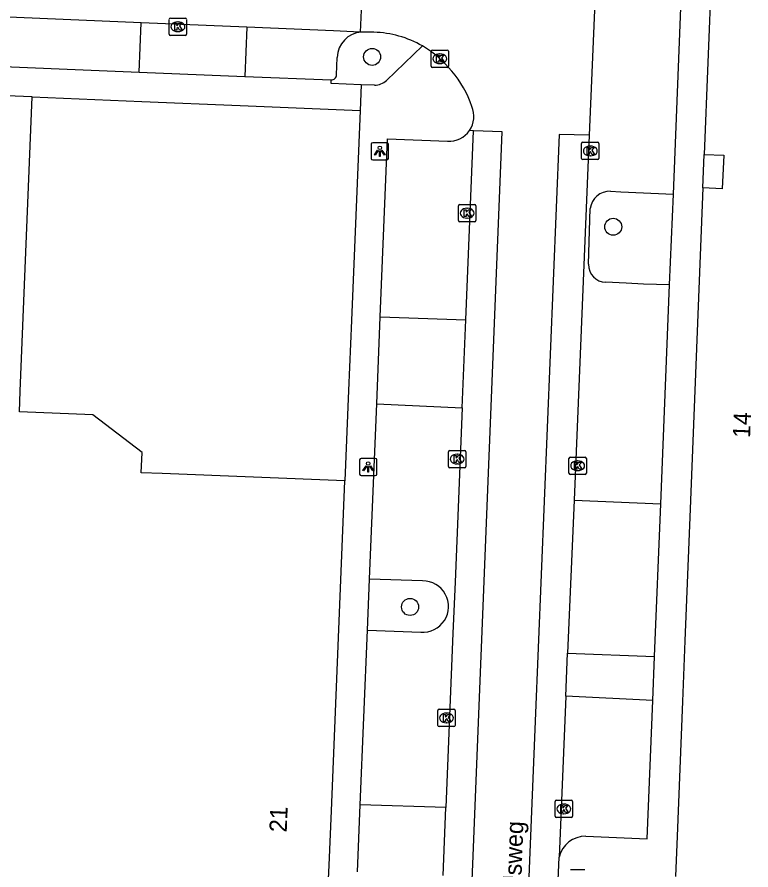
# Model space of a CAD drawing. Extents: x 160732 to 162105, y 387428 to 388479.
# Drawn here: x 161477.7 to 161519.95, y 387627.8 to 387676.9 of the extents above; entities that cross this region are included whole.
import ezdxf

# ---------------------------------------------------------------- set-up
doc = ezdxf.new("R2010")
doc.units = 0
for name, color, linetype in [('IMGEO_Boom', 7, 'Continuous'), ('IMGEO_Kolk', 7, 'Continuous'), ('IMGEO_Lichtpunt', 7, 'Continuous'), ('IMGEO_Openbare_ruimte_label', 7, 'Continuous'), ('IMGEO_Pand', 7, 'Continuous'), ('IMGEO_Pand_nummerreeks', 7, 'Continuous'), ('IMGEO_Parkeervlak_open', 7, 'Continuous'), ('IMGEO_Rijbaan_lokaal_gesloten', 7, 'Continuous'), ('IMGEO_Rijbaan_lokaal_open', 7, 'Continuous'), ('IMGEO_Voetpad_open', 7, 'Continuous')]:
    doc.layers.add(name, color=color, linetype=linetype)

msp = doc.modelspace()

# ---------------------------------------------------------------- linework, layer by layer
at = {"layer": 'IMGEO_Boom'}
for centre in [(161498.136, 387674.607), (161512.017, 387664.828), (161500.321, 387642.941)]:
    msp.add_circle(centre, 0.489, dxfattribs=at)
at = {"layer": 'IMGEO_Kolk'}
for p, q in [((161486.458, 387675.916), (161486.458, 387676.768)), ((161486.533, 387676.842), (161487.385, 387676.842)), ((161486.946, 387676.622), (161486.971, 387676.622)), ((161487.459, 387676.768), (161487.459, 387675.916)), ((161486.969, 387676.062), (161486.944, 387676.062)), ((161487.385, 387675.842), (161486.533, 387675.842)), ((161501.607, 387675.001), (161502.459, 387675.001)), ((161501.532, 387674.075), (161501.532, 387674.927)), ((161502.02, 387674.781), (161502.045, 387674.781)), ((161502.533, 387674.927), (161502.533, 387674.075)), ((161502.459, 387674.001), (161501.607, 387674.001)), ((161502.043, 387674.221), (161502.018, 387674.221)), ((161510.198, 387668.765), (161510.198, 387669.617)), ((161510.273, 387669.691), (161511.125, 387669.691)), ((161511.199, 387669.617), (161511.199, 387668.765)), ((161510.686, 387669.471), (161510.711, 387669.471)), ((161511.125, 387668.691), (161510.273, 387668.691)), ((161510.709, 387668.911), (161510.684, 387668.911)), ((161503.183, 387666.111), (161504.035, 387666.111)), ((161503.108, 387665.185), (161503.108, 387666.037)), ((161503.596, 387665.891), (161503.621, 387665.891)), ((161504.109, 387666.037), (161504.109, 387665.185)), ((161503.619, 387665.331), (161503.594, 387665.331)), ((161504.035, 387665.111), (161503.183, 387665.111)), ((161502.538, 387651.028), (161502.538, 387651.88)), ((161502.613, 387651.954), (161503.465, 387651.954)), ((161503.539, 387651.88), (161503.539, 387651.028)), ((161503.026, 387651.734), (161503.051, 387651.734)), ((161509.471, 387650.644), (161509.471, 387651.496)), ((161509.546, 387651.57), (161510.398, 387651.57)), ((161510.472, 387651.496), (161510.472, 387650.644)), ((161503.465, 387650.954), (161502.613, 387650.954)), ((161503.049, 387651.174), (161503.024, 387651.174)), ((161509.959, 387651.35), (161509.984, 387651.35)), ((161510.398, 387650.57), (161509.546, 387650.57)), ((161509.982, 387650.79), (161509.957, 387650.79)), ((161501.923, 387636.127), (161501.923, 387636.979)), ((161501.998, 387637.053), (161502.85, 387637.053)), ((161502.411, 387636.833), (161502.436, 387636.833)), ((161502.924, 387636.979), (161502.924, 387636.127)), ((161502.434, 387636.273), (161502.409, 387636.273)), ((161502.85, 387636.053), (161501.998, 387636.053)), ((161508.673, 387630.891), (161508.673, 387631.743)), ((161508.748, 387631.817), (161509.6, 387631.817)), ((161509.674, 387631.743), (161509.674, 387630.891)), ((161509.161, 387631.597), (161509.186, 387631.597)), ((161509.6, 387630.817), (161508.748, 387630.817)), ((161509.184, 387631.037), (161509.159, 387631.037))]:
    msp.add_line(p, q, dxfattribs=at)
for points in [[(161486.458, 387675.916), (161486.458, 387676.768)], [(161486.533, 387676.842), (161487.385, 387676.842)], [(161486.779, 387676.542), (161486.902, 387676.542), (161486.902, 387676.391), (161487.032, 387676.542), (161487.196, 387676.542), (161487.05, 387676.391), (161487.203, 387676.142), (161487.051, 387676.142), (161486.966, 387676.306), (161486.902, 387676.239), (161486.902, 387676.142), (161486.779, 387676.142), (161486.779, 387676.542)], [(161487.459, 387676.768), (161487.459, 387675.916)], [(161487.385, 387675.842), (161486.533, 387675.842)], [(161501.607, 387675.001), (161502.459, 387675.001)], [(161501.532, 387674.075), (161501.532, 387674.927)], [(161501.853, 387674.701), (161501.976, 387674.701), (161501.976, 387674.55), (161502.106, 387674.701), (161502.27, 387674.701), (161502.124, 387674.55), (161502.277, 387674.301), (161502.125, 387674.301), (161502.04, 387674.465), (161501.976, 387674.398), (161501.976, 387674.301), (161501.853, 387674.301), (161501.853, 387674.701)], [(161502.533, 387674.927), (161502.533, 387674.075)], [(161502.459, 387674.001), (161501.607, 387674.001)], [(161510.198, 387668.765), (161510.198, 387669.617)], [(161510.273, 387669.691), (161511.125, 387669.691)], [(161511.199, 387669.617), (161511.199, 387668.765)], [(161510.519, 387669.391), (161510.642, 387669.391), (161510.642, 387669.24), (161510.772, 387669.391), (161510.936, 387669.391), (161510.79, 387669.24), (161510.943, 387668.991), (161510.791, 387668.991), (161510.706, 387669.155), (161510.642, 387669.088), (161510.642, 387668.991), (161510.519, 387668.991), (161510.519, 387669.391)], [(161511.125, 387668.691), (161510.273, 387668.691)], [(161503.183, 387666.111), (161504.035, 387666.111)], [(161503.108, 387665.185), (161503.108, 387666.037)], [(161503.429, 387665.811), (161503.552, 387665.811), (161503.552, 387665.66), (161503.682, 387665.811), (161503.846, 387665.811), (161503.7, 387665.66), (161503.853, 387665.411), (161503.701, 387665.411), (161503.616, 387665.575), (161503.552, 387665.508), (161503.552, 387665.411), (161503.429, 387665.411), (161503.429, 387665.811)], [(161504.109, 387666.037), (161504.109, 387665.185)], [(161504.035, 387665.111), (161503.183, 387665.111)], [(161502.538, 387651.028), (161502.538, 387651.88)], [(161502.613, 387651.954), (161503.465, 387651.954)], [(161503.539, 387651.88), (161503.539, 387651.028)], [(161502.859, 387651.654), (161502.982, 387651.654), (161502.982, 387651.503), (161503.112, 387651.654), (161503.276, 387651.654), (161503.13, 387651.503), (161503.283, 387651.254), (161503.131, 387651.254), (161503.046, 387651.418), (161502.982, 387651.351), (161502.982, 387651.254), (161502.859, 387651.254), (161502.859, 387651.654)], [(161509.471, 387650.644), (161509.471, 387651.496)], [(161509.546, 387651.57), (161510.398, 387651.57)], [(161510.472, 387651.496), (161510.472, 387650.644)], [(161503.465, 387650.954), (161502.613, 387650.954)], [(161509.792, 387651.27), (161509.915, 387651.27), (161509.915, 387651.119), (161510.045, 387651.27), (161510.209, 387651.27), (161510.063, 387651.119), (161510.216, 387650.87), (161510.064, 387650.87), (161509.979, 387651.034), (161509.915, 387650.967), (161509.915, 387650.87), (161509.792, 387650.87), (161509.792, 387651.27)], [(161510.398, 387650.57), (161509.546, 387650.57)], [(161501.923, 387636.127), (161501.923, 387636.979)], [(161501.998, 387637.053), (161502.85, 387637.053)], [(161502.244, 387636.753), (161502.367, 387636.753), (161502.367, 387636.602), (161502.497, 387636.753), (161502.661, 387636.753), (161502.515, 387636.602), (161502.668, 387636.353), (161502.516, 387636.353), (161502.431, 387636.517), (161502.367, 387636.45), (161502.367, 387636.353), (161502.244, 387636.353), (161502.244, 387636.753)], [(161502.924, 387636.979), (161502.924, 387636.127)], [(161502.85, 387636.053), (161501.998, 387636.053)], [(161508.673, 387630.891), (161508.673, 387631.743)], [(161508.748, 387631.817), (161509.6, 387631.817)], [(161509.674, 387631.743), (161509.674, 387630.891)], [(161508.994, 387631.517), (161509.117, 387631.517), (161509.117, 387631.366), (161509.247, 387631.517), (161509.411, 387631.517), (161509.265, 387631.366), (161509.418, 387631.117), (161509.266, 387631.117), (161509.181, 387631.281), (161509.117, 387631.214), (161509.117, 387631.117), (161508.994, 387631.117), (161508.994, 387631.517)], [(161509.6, 387630.817), (161508.748, 387630.817)]]:
    msp.add_lwpolyline(points, dxfattribs=at)
for centre, start, end in [((161486.535, 387676.766), 91.552, 178.448), ((161486.535, 387676.766), 91.552, 178.448), ((161487.383, 387676.766), 1.552, 88.448), ((161487.383, 387676.766), 1.552, 88.448), ((161486.535, 387675.918), 181.552, 268.448), ((161486.535, 387675.918), 181.552, 268.448), ((161487.383, 387675.918), 271.552, 358.448), ((161487.383, 387675.918), 271.552, 358.448), ((161501.609, 387674.925), 91.552, 178.448), ((161501.609, 387674.925), 91.552, 178.448), ((161502.457, 387674.925), 1.552, 88.448), ((161502.457, 387674.925), 1.552, 88.448), ((161501.609, 387674.077), 181.552, 268.448), ((161501.609, 387674.077), 181.552, 268.448), ((161502.457, 387674.077), 271.552, 358.448), ((161502.457, 387674.077), 271.552, 358.448), ((161510.275, 387669.615), 91.552, 178.448), ((161510.275, 387669.615), 91.552, 178.448), ((161511.123, 387669.615), 1.552, 88.448), ((161511.123, 387669.615), 1.552, 88.448), ((161510.275, 387668.767), 181.552, 268.448), ((161510.275, 387668.767), 181.552, 268.448), ((161511.123, 387668.767), 271.552, 358.448), ((161511.123, 387668.767), 271.552, 358.448), ((161503.185, 387666.035), 91.552, 178.448), ((161503.185, 387666.035), 91.552, 178.448), ((161504.033, 387666.035), 1.552, 88.448), ((161504.033, 387666.035), 1.552, 88.448), ((161503.185, 387665.187), 181.552, 268.448), ((161503.185, 387665.187), 181.552, 268.448), ((161504.033, 387665.187), 271.552, 358.448), ((161504.033, 387665.187), 271.552, 358.448), ((161502.615, 387651.878), 91.552, 178.448), ((161502.615, 387651.878), 91.552, 178.448), ((161503.463, 387651.878), 1.552, 88.448), ((161503.463, 387651.878), 1.552, 88.448), ((161509.548, 387651.494), 91.552, 178.448), ((161509.548, 387651.494), 91.552, 178.448), ((161510.396, 387651.494), 1.552, 88.448), ((161510.396, 387651.494), 1.552, 88.448), ((161502.615, 387651.03), 181.552, 268.448), ((161502.615, 387651.03), 181.552, 268.448), ((161503.463, 387651.03), 271.552, 358.448), ((161503.463, 387651.03), 271.552, 358.448), ((161509.548, 387650.646), 181.552, 268.448), ((161509.548, 387650.646), 181.552, 268.448), ((161510.396, 387650.646), 271.552, 358.448), ((161510.396, 387650.646), 271.552, 358.448), ((161502, 387636.977), 91.552, 178.448), ((161502, 387636.977), 91.552, 178.448), ((161502.848, 387636.977), 1.552, 88.448), ((161502.848, 387636.977), 1.552, 88.448), ((161502, 387636.129), 181.552, 268.448), ((161502, 387636.129), 181.552, 268.448), ((161502.848, 387636.129), 271.552, 358.448), ((161502.848, 387636.129), 271.552, 358.448), ((161508.75, 387631.741), 91.552, 178.448), ((161508.75, 387631.741), 91.552, 178.448), ((161509.598, 387631.741), 1.552, 88.448), ((161509.598, 387631.741), 1.552, 88.448), ((161508.75, 387630.893), 181.552, 268.448), ((161508.75, 387630.893), 181.552, 268.448), ((161509.598, 387630.893), 271.552, 358.448), ((161509.598, 387630.893), 271.552, 358.448)]:
    msp.add_arc(centre, 0.0765, start, end, dxfattribs=at)
for centre, major_axis, ratio, start_param, end_param in [((161486.945, 387676.342), (-0.387, 0.002), 0.722429, 4.712389, 7.853982), ((161486.97, 387676.342), (-0.39, 0.002), 0.717154, 1.570796, 4.712389), ((161502.019, 387674.501), (-0.387, 0.002), 0.722429, 4.712389, 7.853982), ((161502.044, 387674.501), (-0.39, 0.002), 0.717154, 1.570796, 4.712389), ((161510.685, 387669.191), (-0.387, 0.002), 0.722429, 4.712389, 7.853982), ((161510.71, 387669.191), (-0.39, 0.002), 0.717154, 1.570796, 4.712389), ((161503.595, 387665.611), (-0.387, 0.002), 0.722429, 4.712389, 7.853982), ((161503.62, 387665.611), (-0.39, 0.002), 0.717154, 1.570796, 4.712389), ((161503.025, 387651.454), (-0.387, 0.002), 0.722429, 4.712389, 7.853982), ((161503.05, 387651.454), (-0.39, 0.002), 0.717154, 1.570796, 4.712389), ((161509.958, 387651.07), (-0.387, 0.002), 0.722429, 4.712389, 7.853982), ((161509.983, 387651.07), (-0.39, 0.002), 0.717154, 1.570796, 4.712389), ((161502.41, 387636.553), (-0.387, 0.002), 0.722429, 4.712389, 7.853982), ((161502.435, 387636.553), (-0.39, 0.002), 0.717154, 1.570796, 4.712389), ((161509.16, 387631.317), (-0.387, 0.002), 0.722429, 4.712389, 7.853982), ((161509.185, 387631.317), (-0.39, 0.002), 0.717154, 1.570796, 4.712389)]:
    msp.add_ellipse(centre, major_axis=major_axis, ratio=ratio, start_param=start_param, end_param=end_param, dxfattribs=at)
at = {"layer": 'IMGEO_Lichtpunt'}
for p, q in [((161498.082, 387669.573), (161498.082, 387668.766)), ((161498.082, 387669.573), (161498.082, 387668.766)), ((161498.984, 387669.668), (161498.176, 387669.668)), ((161498.984, 387669.668), (161498.176, 387669.668)), ((161499.078, 387668.766), (161499.078, 387669.573)), ((161499.078, 387668.766), (161499.078, 387669.573)), ((161498.176, 387668.672), (161498.984, 387668.672)), ((161498.176, 387668.672), (161498.984, 387668.672)), ((161497.413, 387651.402), (161497.413, 387650.595)), ((161497.413, 387651.402), (161497.413, 387650.595)), ((161498.315, 387651.497), (161497.507, 387651.497)), ((161498.315, 387651.497), (161497.507, 387651.497)), ((161498.409, 387650.595), (161498.409, 387651.402)), ((161498.409, 387650.595), (161498.409, 387651.402)), ((161497.507, 387650.501), (161498.315, 387650.501)), ((161497.507, 387650.501), (161498.315, 387650.501)), ((161510.376, 387627.803), (161509.568, 387627.803)), ((161510.376, 387627.803), (161509.568, 387627.803))]:
    msp.add_line(p, q, dxfattribs=at)
for points in [[(161498.456, 387669.237), (161498.495, 387669.209), (161498.307, 387668.947), (161498.269, 387668.974), (161498.456, 387669.237)], [(161498.558, 387669.189), (161498.605, 387669.189), (161498.605, 387668.867), (161498.558, 387668.867), (161498.558, 387669.189)], [(161498.668, 387669.209), (161498.706, 387669.236), (161498.893, 387668.974), (161498.854, 387668.946), (161498.668, 387669.209)], [(161497.787, 387651.066), (161497.826, 387651.038), (161497.638, 387650.776), (161497.6, 387650.803), (161497.787, 387651.066)], [(161497.889, 387651.018), (161497.936, 387651.018), (161497.936, 387650.696), (161497.889, 387650.696), (161497.889, 387651.018)], [(161497.999, 387651.038), (161498.037, 387651.065), (161498.224, 387650.803), (161498.185, 387650.775), (161497.999, 387651.038)]]:
    msp.add_lwpolyline(points, dxfattribs=at)
for centre in [(161498.581, 387669.371), (161497.912, 387651.2)]:
    msp.add_circle(centre, 0.0994, dxfattribs=at)
for centre, start, end in [((161498.176, 387669.573), 90, 180), ((161498.176, 387669.573), 90, 180), ((161498.984, 387669.573), 0, 90), ((161498.984, 387669.573), 0, 90), ((161498.176, 387668.766), 180, 270), ((161498.176, 387668.766), 180, 270), ((161498.984, 387668.766), 270, 0), ((161498.984, 387668.766), 270, 360), ((161497.507, 387651.402), 90, 180), ((161497.507, 387651.402), 90, 180), ((161498.315, 387651.402), 0, 90), ((161498.315, 387651.402), 0, 90), ((161497.507, 387650.595), 180, 270), ((161497.507, 387650.595), 180, 270), ((161498.315, 387650.595), 270, 0), ((161498.315, 387650.595), 270, 360)]:
    msp.add_arc(centre, 0.0946, start, end, dxfattribs=at)
at = {"layer": 'IMGEO_Pand'}
for points in [[(161517.682, 387679.607), (161517.261, 387668.991)], [(161478.557, 387672.301), (161460.402, 387673.023)], [(161496.573, 387650.2), (161486.042, 387650.617), (161484.843, 387650.665), (161484.89, 387651.834), (161482.063, 387653.998), (161477.836, 387654.166), (161477.884, 387655.365), (161478.557, 387672.301)], [(161517.261, 387668.991), (161518.383, 387668.957), (161518.3, 387667.015), (161517.184, 387667.06)], [(161517.184, 387667.06), (161516.451, 387648.585), (161516.147, 387640.986), (161516.012, 387637.499), (161515.705, 387629.755), (161515.612, 387627.429)], [(161494.989, 387611.609), (161495.45, 387622.843), (161495.633, 387627.278), (161495.666, 387628.08), (161495.794, 387631.213), (161496.573, 387650.2)]]:
    msp.add_lwpolyline(points, dxfattribs=at)
at = {"layer": 'IMGEO_Parkeervlak_open'}
for points in [[(161496.087, 387673.574), (161496.123, 387674.577)], [(161511.859, 387666.869), (161512.458, 387666.842), (161515.48, 387666.705)], [(161510.598, 387662.674), (161510.695, 387665.872)], [(161515.268, 387661.485), (161513.754, 387661.53), (161512.76, 387661.576), (161511.578, 387661.629)], [(161501.04, 387644.443), (161497.989, 387644.543)], [(161497.87, 387641.615), (161500.939, 387641.49)]]:
    msp.add_lwpolyline(points, dxfattribs=at)
for centre, radius, start, end in [((161497.62, 387674.538), 1.497, 93.5517, 178.4922), ((161495.787, 387673.579), 0.3, 267.7548, 359.0367), ((161511.824, 387665.731), 1.138, 88.263, 172.8991), ((161511.617, 387662.647), 1.019, 178.4961, 267.8269), ((161501.056, 387642.964), 1.479, 265.4729, 90.6093)]:
    msp.add_arc(centre, radius, start, end, dxfattribs=at)
at = {"layer": 'IMGEO_Rijbaan_lokaal_gesloten'}
for points in [[(161511.018, 387679.11), (161510.641, 387670.099)], [(161497.523, 387677.72), (161497.447, 387676.036)], [(161497.527, 387676.032), (161497.447, 387676.036)], [(161498.237, 387676.022), (161497.527, 387676.032)], [(161501.558, 387569.484), (161503.68, 387621.927), (161505.633, 387670.284), (161503.976, 387670.359)], [(161503.976, 387670.359), (161503.745, 387670.37)], [(161510.641, 387670.099), (161508.903, 387670.13), (161507.524, 387636.359), (161504.805, 387569.35)]]:
    msp.add_lwpolyline(points, dxfattribs=at)
for centre, radius, start, end in [((161498.09, 387670.126), 5.898, 60.1033, 88.5757), ((161497.685, 387669.642), 6.52, 39.3907, 59.1343), ((161498.273, 387669.89), 5.911, 18.3388, 41.151), ((161502.555, 387671.187), 1.443, 325.5252, 22.9714)]:
    msp.add_arc(centre, radius, start, end, dxfattribs=at)
at = {"layer": 'IMGEO_Rijbaan_lokaal_open'}
for points in [[(161484.844, 387676.576), (161466.42, 387677.361), (161463.252, 387677.507)], [(161490.915, 387676.317), (161484.844, 387676.576)], [(161497.447, 387676.036), (161495.906, 387676.104), (161490.915, 387676.317)], [(161503.531, 387659.475), (161503.976, 387670.359)], [(161510.641, 387670.099), (161509.762, 387649.096)], [(161503.324, 387654.404), (161503.531, 387659.475)], [(161503.324, 387654.404), (161502.914, 387644.363), (161502.794, 387641.437), (161502.384, 387631.394)], [(161509.762, 387649.096), (161509.392, 387640.274)], [(161509.289, 387637.8), (161509.392, 387640.274)], [(161509.289, 387637.8), (161508.901, 387628.539)], [(161502.224, 387627.489), (161502.384, 387631.394)], [(161508.7, 387623.718), (161508.901, 387628.539)]]:
    msp.add_lwpolyline(points, dxfattribs=at)
at = {"layer": 'IMGEO_Voetpad_open'}
for points in [[(161515.48, 387666.705), (161515.975, 387678.913), (161511.018, 387679.11)], [(161463.252, 387677.507), (161463.099, 387674.622), (161484.717, 387673.733)], [(161484.717, 387673.733), (161484.844, 387676.576)], [(161490.915, 387676.317), (161490.801, 387673.483)], [(161501.03, 387675.239), (161498.963, 387673.253)], [(161484.717, 387673.733), (161490.801, 387673.483)], [(161490.801, 387673.483), (161495.775, 387673.279)], [(161497.514, 387673.007), (161495.775, 387673.075), (161495.775, 387673.279)], [(161497.514, 387673.007), (161497.448, 387671.514)], [(161498.281, 387672.977), (161497.514, 387673.007)], [(161478.557, 387672.301), (161484.876, 387672.038), (161490.535, 387671.802), (161497.448, 387671.514)], [(161497.448, 387671.514), (161496.952, 387659.433), (161496.787, 387655.405), (161496.573, 387650.2)], [(161498.607, 387659.65), (161499.025, 387669.88), (161502.48, 387669.747)], [(161517.184, 387667.06), (161517.261, 387668.991)], [(161515.268, 387661.485), (161515.48, 387666.705)], [(161514.757, 387648.881), (161515.268, 387661.485)], [(161498.402, 387654.626), (161498.607, 387659.65)], [(161498.607, 387659.65), (161503.531, 387659.475)], [(161497.989, 387644.543), (161497.99, 387644.562), (161498.402, 387654.626)], [(161498.402, 387654.626), (161503.324, 387654.404)], [(161509.762, 387649.096), (161514.757, 387648.881)], [(161514.401, 387640.081), (161514.757, 387648.881)], [(161497.87, 387641.615), (161497.989, 387644.543)], [(161497.459, 387631.558), (161497.869, 387641.601), (161497.87, 387641.615)], [(161509.392, 387640.274), (161514.401, 387640.081)], [(161514.298, 387637.563), (161514.401, 387640.081)], [(161514.298, 387637.563), (161509.289, 387637.8)], [(161510.443, 387629.741), (161513.976, 387629.603), (161514.298, 387637.563)], [(161497.301, 387627.699), (161497.459, 387631.558)], [(161502.384, 387631.394), (161497.459, 387631.558)]]:
    msp.add_lwpolyline(points, dxfattribs=at)
for centre, radius, start, end in [((161498.265, 387673.996), 1.019, 270.8738, 313.1918), ((161502.558, 387671.184), 1.44, 266.8937, 325.5459), ((161510.415, 387628.187), 1.554, 88.9664, 166.9069)]:
    msp.add_arc(centre, radius, start, end, dxfattribs=at)

# ---------------------------------------------------------------- texts
at = {"layer": 'IMGEO_Openbare_ruimte_label'}
msp.add_text('Herentalsweg', height=1, rotation=87.8789, dxfattribs=at).set_placement((161506.553, 387622.427))
at = {"layer": 'IMGEO_Pand_nummerreeks'}
for s, rotation, p in [('14', 87.7282, (161519.896, 387652.653)), ('21', 87.6511, (161493.219, 387629.954))]:
    msp.add_text(s, height=1, rotation=rotation, dxfattribs=at).set_placement(p)

doc.saveas('drawing.dxf')
